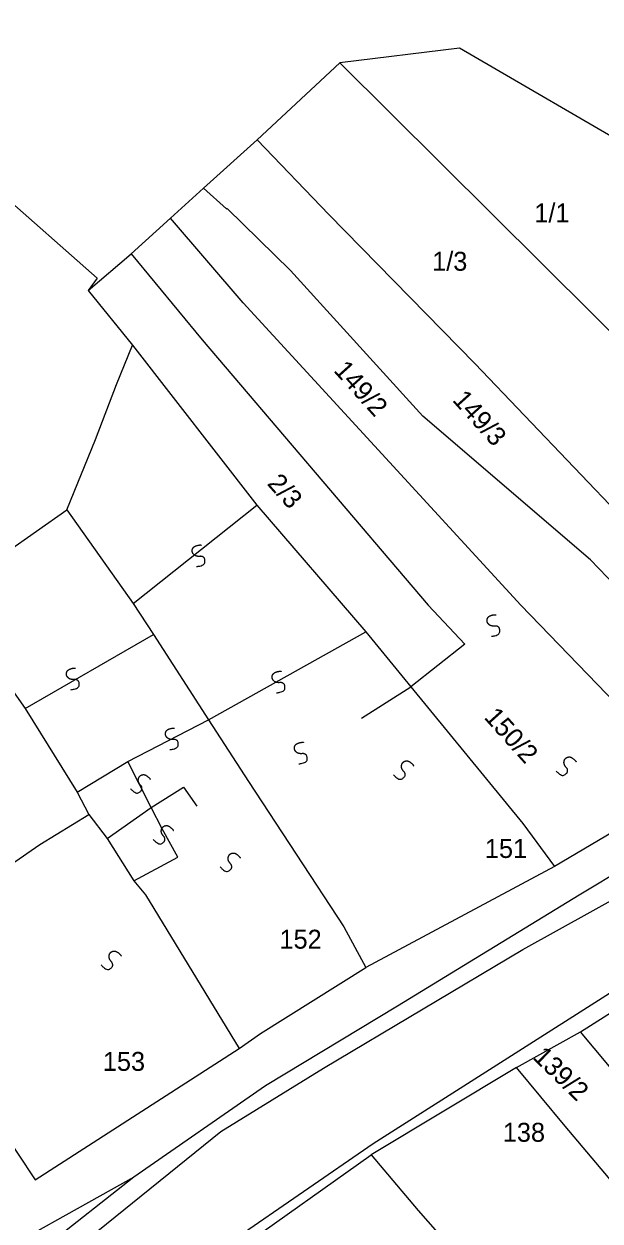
# Model space of a CAD drawing. Extents: x -581999 to -572728, y -1219553 to -1212032.
# Drawn here: x -577458.4 to -577397.5, y -1215540.1 to -1215413.6 of the extents above; entities that cross this region are included whole.
import ezdxf

# ---------------------------------------------------------------- set-up
doc = ezdxf.new("R2010")
doc.units = 0
for name, color, linetype in [('Vrstva 1', 7, 'Continuous'), ('Vrstva 2', 7, 'Continuous'), ('Vrstva 4', 7, 'Continuous'), ('Vrstva 6', 7, 'Continuous')]:
    doc.layers.add(name, color=color, linetype=linetype)

msp = doc.modelspace()

# ---------------------------------------------------------------- linework, layer by layer
at = {"layer": 'Vrstva 1'}
for p, q in [((-577463.721, -1215428.987), (-577450.636, -1215440.473)), ((-577398.482, -1215470.268), (-577416.212, -1215455.058)), ((-577405.608, -1215511.421), (-577389.491, -1215502.464)), ((-577426.685, -1215523.986), (-577405.608, -1215511.421)), ((-577433.362, -1215520.312), (-577422.235, -1215513.337)), ((-577435.625, -1215521.901), (-577433.362, -1215520.312)), ((-577457.179, -1215535.785), (-577435.625, -1215521.901)), ((-577460.982, -1215530.137), (-577457.179, -1215535.785))]:
    msp.add_line(p, q, dxfattribs=at)
for points in [[(-577068.022, -1215163.106), (-577076.012, -1215171.394), (-577092.817, -1215198.932), (-577107.282, -1215215.508), (-577162.965, -1215281.857), (-577201.26, -1215325.168), (-577221.372, -1215346.69), (-577272.951, -1215402.049), (-577277.91, -1215407.931), (-577301.723, -1215433.783), (-577314.534, -1215448.22), (-577343.272, -1215476.19), (-577359.94, -1215491.697), (-577381.842, -1215506.802), (-577421.443, -1215531.966), (-577436.182, -1215542.126), (-577449.269, -1215550.815), (-577464.697, -1215563.514), (-577494.524, -1215587.485), (-577505.622, -1215596.863)], [(-577392.702, -1215427.58), (-577412.312, -1215416.172), (-577424.972, -1215417.737)], [(-577450.636, -1215440.473), (-577451.585, -1215441.792), (-577447.034, -1215437.93), (-577442.896, -1215434.141), (-577439.409, -1215430.988), (-577433.729, -1215425.878), (-577424.972, -1215417.737)], [(-577424.972, -1215417.737), (-577387.404, -1215455.024)], [(-577433.729, -1215425.878), (-577426.126, -1215433.772)], [(-577439.409, -1215430.988), (-577436.944, -1215433.163), (-577436.887, -1215433.141)], [(-577436.887, -1215433.141), (-577430.206, -1215439.681)], [(-577426.126, -1215433.772), (-577410.709, -1215449.517)], [(-577435.214, -1215443.083), (-577442.896, -1215434.141)], [(-577447.034, -1215437.93), (-577439.539, -1215446.992)], [(-577430.206, -1215439.681), (-577416.212, -1215455.058)], [(-577451.585, -1215441.792), (-577446.894, -1215447.562), (-577433.751, -1215464.496)], [(-577405.821, -1215475.046), (-577435.214, -1215443.083)], [(-577448.595, -1215451.713), (-577446.894, -1215447.562)], [(-577439.539, -1215446.992), (-577415.627, -1215475.037)], [(-577410.709, -1215449.517), (-577394.945, -1215465.979), (-577394.776, -1215466.136)], [(-577450.817, -1215457.533), (-577448.595, -1215451.713)], [(-577453.842, -1215464.984), (-577450.817, -1215457.533)], [(-577466.725, -1215473.986), (-577453.842, -1215464.984)], [(-577453.842, -1215464.984), (-577446.813, -1215474.888)], [(-577433.751, -1215464.496), (-577422.241, -1215477.876)], [(-577398.482, -1215470.268), (-577386.112, -1215483.072)], [(-577466.725, -1215473.986), (-577458.243, -1215485.967)], [(-577446.813, -1215474.888), (-577444.692, -1215478.141)], [(-577415.627, -1215475.037), (-577411.738, -1215479.181)], [(-577392.715, -1215488.609), (-577405.821, -1215475.046)], [(-577444.692, -1215478.141), (-577438.859, -1215487.172)], [(-577422.241, -1215477.876), (-577417.463, -1215483.66)], [(-577411.738, -1215479.181), (-577417.463, -1215483.66)], [(-577417.463, -1215483.66), (-577405.606, -1215498.117)], [(-577458.243, -1215485.967), (-577452.765, -1215494.816)], [(-577438.859, -1215487.172), (-577434.618, -1215493.674)], [(-577452.765, -1215494.816), (-577451.53, -1215497.164)], [(-577434.618, -1215493.674), (-577424.545, -1215509.024)], [(-577388.33, -1215494.431), (-577402.265, -1215502.656)], [(-577456.701, -1215500.348), (-577451.53, -1215497.164)], [(-577451.53, -1215497.164), (-577449.583, -1215499.693)], [(-577405.606, -1215498.117), (-577402.265, -1215502.656)], [(-577449.583, -1215499.693), (-577446.743, -1215504.171)], [(-577468.695, -1215508.62), (-577456.701, -1215500.348)], [(-577402.265, -1215502.656), (-577422.235, -1215513.337)], [(-577446.743, -1215504.171), (-577445.516, -1215505.654), (-577435.625, -1215521.901)], [(-577424.545, -1215509.024), (-577422.235, -1215513.337)], [(-577399.52, -1215520.138), (-577393.075, -1215516.046)], [(-577406.285, -1215523.913), (-577399.52, -1215520.138)], [(-577395.007, -1215525.541), (-577399.52, -1215520.138)], [(-577406.285, -1215523.913), (-577421.643, -1215533.153)], [(-577401.148, -1215530.11), (-577406.285, -1215523.913)], [(-577537.306, -1215597.532), (-577533.369, -1215599.008), (-577529.099, -1215599.81), (-577520.833, -1215597.27), (-577514.772, -1215593.393), (-577485.431, -1215569.198), (-577483.372, -1215567.684), (-577465.456, -1215553.156), (-577437.567, -1215530.67), (-577426.685, -1215523.986)], [(-577389.32, -1215544.092), (-577401.148, -1215530.11)], [(-577435.642, -1215543.075), (-577421.643, -1215533.153)], [(-577421.643, -1215533.153), (-577416.682, -1215539.017)], [(-577416.682, -1215539.017), (-577397.843, -1215560.467)]]:
    msp.add_lwpolyline(points, dxfattribs=at)
at = {"layer": 'Vrstva 4'}
for p, q in [((-577381.611, -1215494.773), (-577399.655, -1215505.683)), ((-577446.769, -1215535.511), (-577467.113, -1215551.496))]:
    msp.add_line(p, q, dxfattribs=at)
for points in [[(-577446.813, -1215474.888), (-577433.751, -1215464.496)], [(-577458.243, -1215485.967), (-577444.692, -1215478.141)], [(-577438.859, -1215487.172), (-577422.241, -1215477.876)], [(-577422.688, -1215486.985), (-577417.463, -1215483.66)], [(-577447.39, -1215491.561), (-577438.859, -1215487.172)], [(-577452.765, -1215494.816), (-577447.39, -1215491.561)], [(-577444.921, -1215496.434), (-577447.39, -1215491.561)], [(-577444.921, -1215496.434), (-577441.524, -1215494.287), (-577440.109, -1215496.274)], [(-577449.583, -1215499.693), (-577444.921, -1215496.434)], [(-577443.759, -1215498.695), (-577444.921, -1215496.434)], [(-577446.743, -1215504.171), (-577442.098, -1215501.669), (-577443.759, -1215498.695)], [(-577399.655, -1215505.683), (-577418.886, -1215517.438)], [(-577418.886, -1215517.438), (-577432.824, -1215525.843)], [(-577432.824, -1215525.843), (-577446.769, -1215535.511), (-577464.455, -1215545.343)]]:
    msp.add_lwpolyline(points, dxfattribs=at)
at = {"layer": 'Vrstva 6'}
for points in [[(-577440.119, -1215470.967), (-577439.268, -1215470.878), (-577439.216, -1215470.12), (-577439.532, -1215469.864), (-577439.948, -1215469.909), (-577440.28, -1215469.827), (-577440.497, -1215469.619), (-577440.588, -1215469.407), (-577440.589, -1215469.138), (-577440.386, -1215468.833), (-577439.798, -1215468.663), (-577439.618, -1215468.696)], [(-577408.939, -1215478.334), (-577408.088, -1215478.245), (-577408.036, -1215477.487), (-577408.352, -1215477.231), (-577408.768, -1215477.276), (-577409.1, -1215477.194), (-577409.317, -1215476.986), (-577409.408, -1215476.774), (-577409.409, -1215476.505), (-577409.206, -1215476.2), (-577408.618, -1215476.03), (-577408.438, -1215476.063)], [(-577453.418, -1215483.978), (-577452.567, -1215483.889), (-577452.515, -1215483.131), (-577452.831, -1215482.875), (-577453.247, -1215482.92), (-577453.579, -1215482.838), (-577453.796, -1215482.63), (-577453.887, -1215482.418), (-577453.888, -1215482.149), (-577453.685, -1215481.844), (-577453.097, -1215481.674), (-577452.917, -1215481.707)], [(-577431.666, -1215484.311), (-577430.815, -1215484.222), (-577430.763, -1215483.464), (-577431.079, -1215483.208), (-577431.495, -1215483.253), (-577431.827, -1215483.171), (-577432.044, -1215482.963), (-577432.135, -1215482.751), (-577432.136, -1215482.482), (-577431.933, -1215482.177), (-577431.345, -1215482.007), (-577431.165, -1215482.04)], [(-577442.944, -1215490.315), (-577442.093, -1215490.226), (-577442.041, -1215489.468), (-577442.357, -1215489.212), (-577442.773, -1215489.257), (-577443.105, -1215489.175), (-577443.322, -1215488.967), (-577443.413, -1215488.755), (-577443.414, -1215488.486), (-577443.211, -1215488.181), (-577442.623, -1215488.011), (-577442.443, -1215488.044)], [(-577429.31, -1215491.816), (-577428.459, -1215491.727), (-577428.407, -1215490.969), (-577428.723, -1215490.713), (-577429.139, -1215490.758), (-577429.471, -1215490.676), (-577429.688, -1215490.468), (-577429.779, -1215490.256), (-577429.78, -1215489.987), (-577429.577, -1215489.682), (-577428.989, -1215489.512), (-577428.809, -1215489.545)], [(-577419.293, -1215492.975), (-577418.717, -1215493.607), (-577418.075, -1215493.2), (-577418.056, -1215492.794), (-577418.339, -1215492.486), (-577418.469, -1215492.169), (-577418.43, -1215491.871), (-577418.313, -1215491.672), (-577418.097, -1215491.512), (-577417.731, -1215491.495), (-577417.246, -1215491.868), (-577417.166, -1215492.033)], [(-577402.109, -1215492.558), (-577401.533, -1215493.19), (-577400.891, -1215492.783), (-577400.872, -1215492.377), (-577401.155, -1215492.069), (-577401.285, -1215491.752), (-577401.246, -1215491.454), (-577401.129, -1215491.255), (-577400.913, -1215491.095), (-577400.547, -1215491.078), (-577400.062, -1215491.451), (-577399.982, -1215491.616)], [(-577447.127, -1215494.426), (-577446.551, -1215495.058), (-577445.909, -1215494.651), (-577445.89, -1215494.245), (-577446.173, -1215493.937), (-577446.303, -1215493.62), (-577446.264, -1215493.322), (-577446.147, -1215493.123), (-577445.931, -1215492.963), (-577445.565, -1215492.946), (-577445.08, -1215493.319), (-577445, -1215493.484)], [(-577444.697, -1215499.813), (-577444.121, -1215500.445), (-577443.479, -1215500.038), (-577443.46, -1215499.632), (-577443.743, -1215499.324), (-577443.873, -1215499.007), (-577443.834, -1215498.709), (-577443.717, -1215498.51), (-577443.501, -1215498.35), (-577443.135, -1215498.333), (-577442.65, -1215498.706), (-577442.57, -1215498.871)], [(-577437.628, -1215502.714), (-577437.052, -1215503.346), (-577436.41, -1215502.939), (-577436.391, -1215502.533), (-577436.674, -1215502.225), (-577436.804, -1215501.908), (-577436.765, -1215501.61), (-577436.648, -1215501.411), (-577436.432, -1215501.251), (-577436.066, -1215501.234), (-577435.581, -1215501.607), (-577435.501, -1215501.772)], [(-577450.219, -1215513.074), (-577449.643, -1215513.706), (-577449.001, -1215513.299), (-577448.982, -1215512.893), (-577449.265, -1215512.585), (-577449.395, -1215512.268), (-577449.356, -1215511.97), (-577449.239, -1215511.771), (-577449.023, -1215511.611), (-577448.657, -1215511.594), (-577448.172, -1215511.967), (-577448.092, -1215512.132)]]:
    msp.add_open_spline(points, degree=2, dxfattribs=at)

# ---------------------------------------------------------------- texts
at = {"layer": 'Vrstva 2'}
for s, p in [('1/1', (-577404.406, -1215434.591)), ('1/3', (-577415.21, -1215439.704)), ('151', (-577409.633, -1215501.76)), ('152', (-577431.356, -1215511.347)), ('153', (-577450.034, -1215524.263)), ('138', (-577407.736, -1215531.754))]:
    msp.add_text(s, height=2, dxfattribs=at).set_placement(p)
for s, rotation, p in [('149/2', 311.94559, (-577425.712, -1215450.294)), ('149/3', 311.94559, (-577413.149, -1215453.419)), ('2/3', 311.94559, (-577432.743, -1215462.254)), ('150/2', 311.94559, (-577409.806, -1215486.951)), ('139/2', 315.86722, (-577404.665, -1215522.92))]:
    msp.add_text(s, height=2, rotation=rotation, dxfattribs=at).set_placement(p)

doc.saveas('drawing.dxf')
